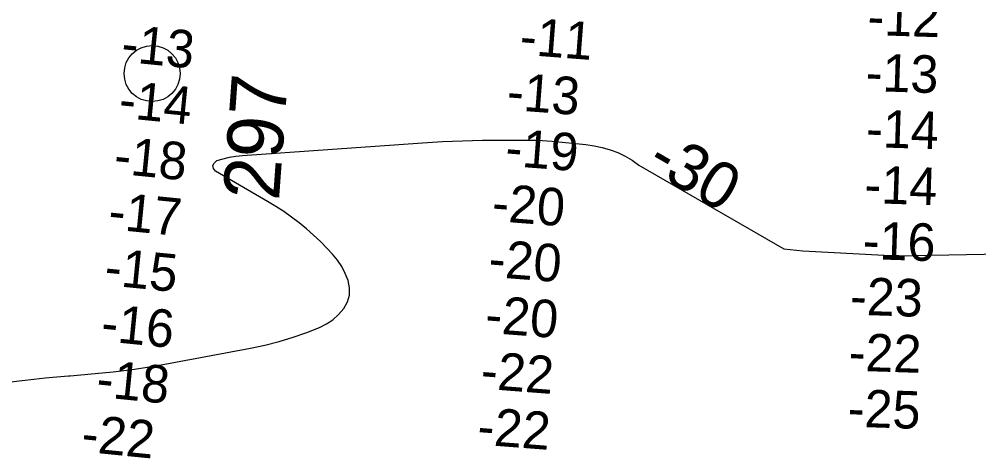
# Model space of a CAD drawing. Extents: x 3161615 to 3199515, y 867541 to 892976.
# Drawn here: x 3194247 to 3195959, y 878198 to 878958 of the extents above; entities that cross this region are included whole.
import ezdxf

# ---------------------------------------------------------------- set-up
doc = ezdxf.new("R2010")
doc.units = 0
for name, color, linetype in [('V-RIVR-IDEN', 7, 'Continuous'), ('V-RIVR-MILE', 7, 'Continuous'), ('V-RIVR-RANG', 7, 'Continuous'), ('V-TOPO-DPTH', 7, 'Continuous'), ('V-TOPO-MINR', 7, 'Continuous'), ('V-TOPO-MINR-IDEN', 7, 'Continuous')]:
    doc.layers.add(name, color=color, linetype=linetype)

msp = doc.modelspace()

# ---------------------------------------------------------------- linework, layer by layer
at = {"layer": 'V-RIVR-MILE'}
msp.add_circle((3194484.5, 878860.6), 50, dxfattribs=at)
at = {"layer": 'V-TOPO-DPTH'}
msp.add_lwpolyline([(3194114.6, 878296.3), (3194252.6, 878312.9), (3194273.2, 878315.3), (3194293.8, 878317.4), (3194314.4, 878319.3), (3194335.1, 878320.9), (3194338, 878321.1), (3194357.2, 878322.6), (3194376.4, 878324.3), (3194395.5, 878326.1), (3194414.7, 878328.1), (3194433.8, 878330.4), (3194452.9, 878332.9), (3194471.9, 878335.9), (3194490.9, 878339.1), (3194660.1, 878370.1), (3194685.7, 878375.5), (3194711, 878382), (3194735.9, 878389.8), (3194760.5, 878398.6), (3194782.7, 878407.3), (3194795.3, 878413.5), (3194806.9, 878421), (3194817.1, 878430.3), (3194826.3, 878440.9), (3194826.6, 878441.2), (3194832.8, 878453), (3194836.5, 878465.1), (3194836.6, 878477.8), (3194834.3, 878490.9), (3194829, 878503.8), (3194822.7, 878516.1), (3194814.9, 878527.5), (3194806, 878538.3), (3194796.5, 878548.4), (3194784.6, 878560.5), (3194772.4, 878572.3), (3194759.7, 878583.4), (3194746.6, 878594.2), (3194733, 878604.4), (3194719.2, 878614.2), (3194705, 878623.4), (3194690.5, 878632.3), (3194597.7, 878686.1), (3194593.9, 878691.3), (3194592.5, 878696.3), (3194594.9, 878700.8), (3194599.7, 878705.2), (3194611, 878708.4), (3194622.3, 878711.1), (3194633.9, 878712.9), (3194645.5, 878714.1), (3194966.6, 878737), (3195002.2, 878739.1), (3195037.9, 878740.7), (3195073.6, 878741.5), (3195109.3, 878741.8), (3195163.7, 878741.7), (3195172.2, 878741.6), (3195180.7, 878741.2), (3195189.2, 878740.7), (3195197.7, 878739.9), (3195258.1, 878733.7), (3195272.7, 878731.6), (3195287.1, 878728.7), (3195301.2, 878724.5), (3195315.1, 878719.6), (3195328.4, 878713.2), (3195340.9, 878705.9), (3195352.5, 878697), (3195611.1, 878547.5), (3195645.1, 878544), (3195790.1, 878536.4), (3195803.2, 878535.8), (3195816.2, 878535.5), (3195829.2, 878535.4), (3195842.3, 878535.5), (3196220.8, 878543.1)], dxfattribs=at)
msp.add_lwpolyline([(3194114.6, 878296.3), (3194252.6, 878312.9), (3194273.2, 878315.3), (3194293.8, 878317.4), (3194314.4, 878319.3), (3194335.1, 878320.9), (3194338, 878321.1), (3194357.2, 878322.6), (3194376.4, 878324.3), (3194395.5, 878326.1), (3194414.7, 878328.1), (3194433.8, 878330.4), (3194452.9, 878332.9), (3194471.9, 878335.9), (3194490.9, 878339.1), (3194660.1, 878370.1), (3194685.7, 878375.5), (3194711, 878382), (3194735.9, 878389.8), (3194760.5, 878398.6), (3194782.7, 878407.3), (3194795.3, 878413.5), (3194806.9, 878421), (3194817.1, 878430.3), (3194826.3, 878440.9), (3194826.6, 878441.2), (3194832.8, 878453), (3194836.5, 878465.1), (3194836.6, 878477.8), (3194834.3, 878490.9), (3194829, 878503.8), (3194822.7, 878516.1), (3194814.9, 878527.5), (3194806, 878538.3), (3194796.5, 878548.4), (3194784.6, 878560.5), (3194772.4, 878572.3), (3194759.7, 878583.4), (3194746.6, 878594.2), (3194733, 878604.4), (3194719.2, 878614.2), (3194705, 878623.4), (3194690.5, 878632.3), (3194597.7, 878686.1), (3194593.9, 878691.3), (3194592.5, 878696.3), (3194594.9, 878700.8), (3194599.7, 878705.2), (3194611, 878708.4), (3194622.3, 878711.1), (3194633.9, 878712.9), (3194645.5, 878714.1), (3194966.6, 878737), (3195002.2, 878739.1), (3195037.9, 878740.7), (3195073.6, 878741.5), (3195109.3, 878741.8), (3195163.7, 878741.7), (3195172.2, 878741.6), (3195180.7, 878741.2), (3195189.2, 878740.7), (3195197.7, 878739.9), (3195258.1, 878733.7), (3195272.7, 878731.6), (3195287.1, 878728.7), (3195301.2, 878724.5), (3195315.1, 878719.6), (3195328.4, 878713.2), (3195340.9, 878705.9), (3195352.5, 878697), (3195611.1, 878547.5), (3195645.1, 878544), (3195790.1, 878536.4), (3195803.2, 878535.8), (3195816.2, 878535.5), (3195829.2, 878535.4), (3195842.3, 878535.5), (3196220.8, 878543.1)], dxfattribs=at)
at = {"layer": 'V-TOPO-MINR'}
msp.add_lwpolyline([(3194114.6, 878296.3), (3194252.6, 878312.9), (3194273.2, 878315.3), (3194293.8, 878317.4), (3194314.4, 878319.3), (3194335.1, 878320.9), (3194338, 878321.1), (3194357.2, 878322.6), (3194376.4, 878324.3), (3194395.5, 878326.1), (3194414.7, 878328.1), (3194433.8, 878330.4), (3194452.9, 878332.9), (3194471.9, 878335.9), (3194490.9, 878339.1), (3194660.1, 878370.1), (3194685.7, 878375.5), (3194711, 878382), (3194735.9, 878389.8), (3194760.5, 878398.6), (3194782.7, 878407.3), (3194795.3, 878413.5), (3194806.9, 878421), (3194817.1, 878430.3), (3194826.3, 878440.9), (3194826.6, 878441.2), (3194832.8, 878453), (3194836.5, 878465.1), (3194836.6, 878477.8), (3194834.3, 878490.9), (3194829, 878503.8), (3194822.7, 878516.1), (3194814.9, 878527.5), (3194806, 878538.3), (3194796.5, 878548.4), (3194784.6, 878560.5), (3194772.4, 878572.3), (3194759.7, 878583.4), (3194746.6, 878594.2), (3194733, 878604.4), (3194719.2, 878614.2), (3194705, 878623.4), (3194690.5, 878632.3), (3194597.7, 878686.1), (3194593.9, 878691.3), (3194592.5, 878696.3), (3194594.9, 878700.8), (3194599.7, 878705.2), (3194611, 878708.4), (3194622.3, 878711.1), (3194633.9, 878712.9), (3194645.5, 878714.1), (3194966.6, 878737), (3195002.2, 878739.1), (3195037.9, 878740.7), (3195073.6, 878741.5), (3195109.3, 878741.8), (3195163.7, 878741.7), (3195172.2, 878741.6), (3195180.7, 878741.2), (3195189.2, 878740.7), (3195197.7, 878739.9), (3195258.1, 878733.7), (3195272.7, 878731.6), (3195287.1, 878728.7), (3195301.2, 878724.5), (3195315.1, 878719.6), (3195328.4, 878713.2), (3195340.9, 878705.9), (3195352.5, 878697), (3195611.1, 878547.5), (3195645.1, 878544), (3195790.1, 878536.4), (3195803.2, 878535.8), (3195816.2, 878535.5), (3195829.2, 878535.4), (3195842.3, 878535.5), (3196220.8, 878543.1)], dxfattribs=at)

# ---------------------------------------------------------------- texts
at = {"layer": 'V-RIVR-IDEN'}
msp.add_text('297', height=100, rotation=85.8443, dxfattribs=at).set_placement((3194710.6, 878632.6))
at = {"layer": 'V-RIVR-RANG'}
for s, rotation, p in [('-12', 358.1267, (3195759.7, 878929.6)), ('-11', 355.605, (3195138.7, 878894.7)), ('-13', 354.3242, (3194427.6, 878882.2)), ('-13', 358.1267, (3195756.4, 878829.7)), ('-13', 355.605, (3195115.6, 878796.2)), ('-14', 354.3242, (3194423.2, 878782.2)), ('-14', 358.1267, (3195757.1, 878729.6)), ('-19', 355.605, (3195113, 878696.1)), ('-18', 354.3242, (3194414.5, 878682.5)), ('-14', 358.1267, (3195754.3, 878629.6)), ('-20', 355.605, (3195089.1, 878597.7)), ('-17', 354.3242, (3194404.6, 878583.1)), ('-16', 358.1267, (3195751.2, 878529.7)), ('-20', 355.605, (3195083, 878497.9)), ('-15', 354.3242, (3194397.8, 878483.3)), ('-23', 358.1267, (3195728.4, 878430.4)), ('-20', 355.605, (3195077, 878398.1)), ('-16', 354.3242, (3194391.5, 878383.4)), ('-22', 358.1267, (3195726.1, 878330.4)), ('-22', 355.605, (3195069.1, 878298.4)), ('-18', 354.3242, (3194383.2, 878283.8)), ('-25', 358.1267, (3195724.4, 878230.4)), ('-22', 354.3242, (3194356.5, 878186)), ('-22', 355.605, (3195063.1, 878198.6))]:
    msp.add_text(s, height=67, rotation=rotation, dxfattribs=at).set_placement(p)
at = {"layer": 'V-TOPO-MINR-IDEN'}
msp.add_text('-30', height=83, rotation=329.9549, dxfattribs=at).set_placement((3195362.8, 878691.1))

doc.saveas('drawing.dxf')
